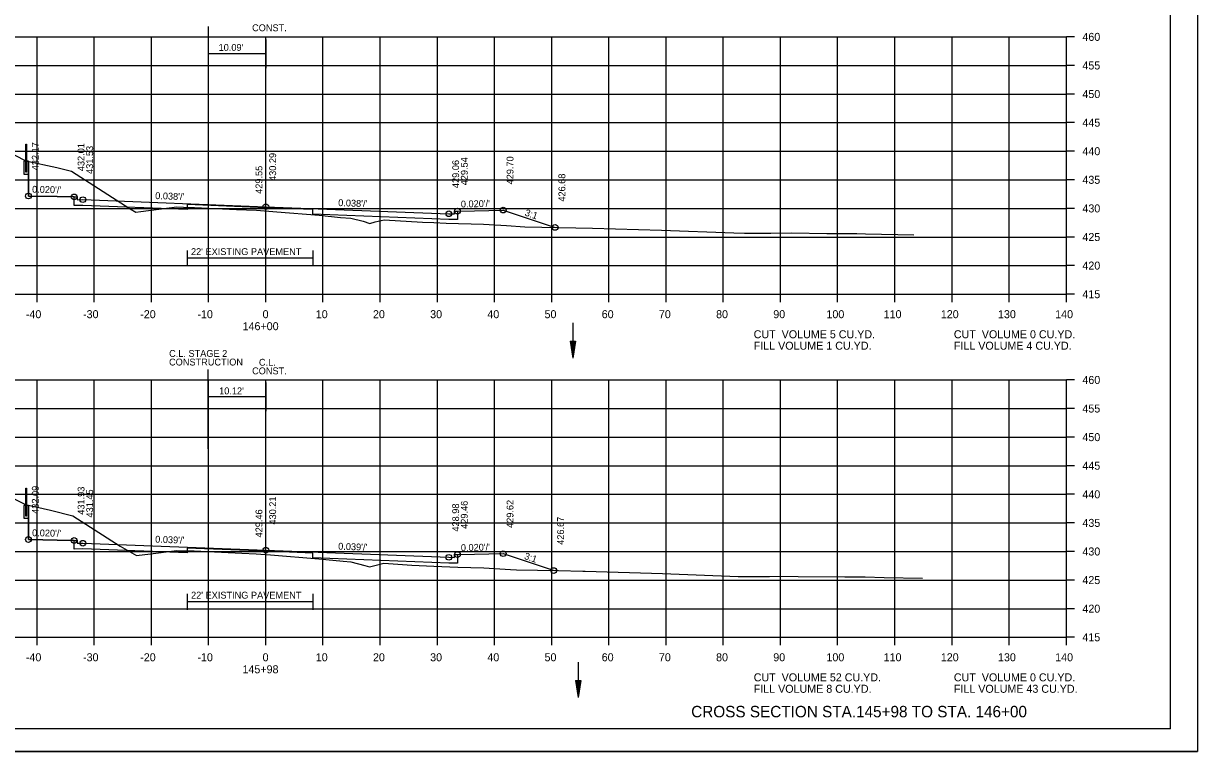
# Model space of a CAD drawing. Extents: x 1538688 to 1540766, y 656250 to 671912.
# Drawn here: x 1538815.8 to 1539021.1, y 663804.7 to 663932.1 of the extents above; entities that cross this region are included whole.
import ezdxf

# ---------------------------------------------------------------- set-up
doc = ezdxf.new("R2010")
doc.units = 0
for name, color, linetype in [('15', 7, 'Continuous'), ('18', 7, 'Continuous'), ('20', 7, 'Continuous'), ('22', 7, 'Continuous'), ('26', 7, 'Continuous'), ('29', 7, 'Continuous'), ('39', 7, 'Continuous'), ('41', 7, 'Continuous'), ('42', 7, 'Continuous'), ('7', 7, 'Continuous'), ('Borings', 7, 'Continuous'), ('Default', 7, 'Continuous'), ('Horizontal Alignment', 7, 'Continuous'), ('RipRap', 7, 'Continuous'), ('Wall Heights', 7, 'Continuous')]:
    doc.layers.add(name, color=color, linetype=linetype)

msp = doc.modelspace()

# ---------------------------------------------------------------- linework, layer by layer
at = {"layer": '15'}
for p, q in [((1538911.41, 663876.51), (1538911.86, 663873.51)), ((1538911.41, 663876.51), (1538912.31, 663876.51)), ((1538911.48, 663876.51), (1538911.86, 663874.01)), ((1538911.56, 663876.51), (1538911.86, 663874.53)), ((1538911.63, 663876.51), (1538911.86, 663875.03)), ((1538911.71, 663876.51), (1538911.86, 663875.54)), ((1538911.79, 663876.51), (1538911.86, 663876.04)), ((1538912.31, 663876.51), (1538911.86, 663873.51)), ((1538912, 663876.51), (1538911.86, 663875.54)), ((1538912.15, 663876.51), (1538911.86, 663874.53)), ((1538912.23, 663876.51), (1538911.86, 663874.01)), ((1538912.08, 663876.51), (1538911.86, 663875.03)), ((1538911.93, 663876.51), (1538911.86, 663876.04)), ((1538912.34, 663817.16), (1538912.79, 663814.16)), ((1538912.34, 663817.16), (1538913.24, 663817.16)), ((1538912.42, 663817.16), (1538912.79, 663814.66)), ((1538912.49, 663817.16), (1538912.79, 663815.17)), ((1538912.57, 663817.16), (1538912.79, 663815.67)), ((1538912.65, 663817.16), (1538912.79, 663816.18)), ((1538912.72, 663817.16), (1538912.79, 663816.68)), ((1538913.24, 663817.16), (1538912.79, 663814.16)), ((1538912.94, 663817.16), (1538912.79, 663816.18)), ((1538913.09, 663817.16), (1538912.79, 663815.17)), ((1538913.17, 663817.16), (1538912.79, 663814.66)), ((1538913.02, 663817.16), (1538912.79, 663815.67)), ((1538912.86, 663817.16), (1538912.79, 663816.68))]:
    msp.add_line(p, q, dxfattribs=at)
at = {"layer": '18'}
for points in [[(1538810.6, 663910.86), (1538816.24, 663908.05), (1538821.63, 663906.87), (1538824.2, 663906.23), (1538834.47, 663899.66), (1538835.47, 663899.08), (1538836.34, 663899.18), (1538842.62, 663899.97), (1538843.79, 663899.94), (1538845.73, 663899.89), (1538853.06, 663899.54), (1538856.54, 663899.38), (1538860.09, 663899.12), (1538867.49, 663898.54), (1538871.23, 663898.14), (1538873.06, 663897.99), (1538875.23, 663897.46), (1538876.38, 663897.1), (1538877.32, 663897.36), (1538878.9, 663897.74), (1538885.58, 663897.3), (1538887.57, 663897.22), (1538889.74, 663897.13), (1538896.25, 663896.93), (1538900.27, 663896.7), (1538903.49, 663896.5), (1538912.38, 663896.32), (1538915.31, 663896.25), (1538927.4, 663895.88), (1538940.05, 663895.41), (1538941.89, 663895.36), (1538946.51, 663895.39), (1538950.18, 663895.42), (1538956.29, 663895.33), (1538959.92, 663895.31), (1538961.52, 663895.3), (1538963.02, 663895.26), (1538971.49, 663895.11)], [(1538811.59, 663850.16), (1538816.15, 663847.9), (1538820.51, 663846.94), (1538824.42, 663845.97), (1538832.73, 663840.65), (1538835.56, 663839.01), (1538838.01, 663839.3), (1538842.61, 663839.88), (1538843.46, 663839.85), (1538845.67, 663839.8), (1538854.01, 663839.4), (1538856.48, 663839.29), (1538859, 663839.11), (1538867.43, 663838.45), (1538871.69, 663837.99), (1538873.03, 663837.89), (1538875.49, 663837.28), (1538876.32, 663837.02), (1538877, 663837.21), (1538878.8, 663837.64), (1538883.74, 663837.32), (1538887.58, 663837.16), (1538891.77, 663836.99), (1538896.32, 663836.85), (1538900.96, 663836.58), (1538902.02, 663836.51), (1538909.34, 663836.36), (1538913.64, 663836.27), (1538914, 663836.26), (1538927.55, 663835.85), (1538940.8, 663835.35), (1538942.91, 663835.34), (1538946.26, 663835.35), (1538948.13, 663835.37), (1538951.27, 663835.33), (1538959.43, 663835.28), (1538962.99, 663835.27), (1538966.3, 663835.17), (1538973.01, 663835.05)]]:
    msp.add_lwpolyline(points, dxfattribs=at)
at = {"layer": '20'}
for points in [[(1538816.67, 663901.88), (1538816.67, 663907.96), (1538816.67, 663901.88), (1538821.67, 663901.78), (1538824.67, 663901.72), (1538825.17, 663901.72), (1538825.18, 663901.22), (1538826.18, 663901.24), (1538858.18, 663900.01), (1538890.18, 663898.77), (1538891.18, 663898.75), (1538891.19, 663899.25), (1538891.69, 663899.25), (1538894.69, 663899.31), (1538899.69, 663899.41), (1538908.76, 663896.39)], [(1538816.67, 663847.78), (1538816.67, 663841.8), (1538821.67, 663841.7), (1538824.67, 663841.64), (1538825.17, 663841.64), (1538825.18, 663841.14), (1538826.18, 663841.16), (1538858.18, 663839.92), (1538890.18, 663838.69), (1538891.18, 663838.67), (1538891.19, 663839.17), (1538891.69, 663839.17), (1538894.69, 663839.23), (1538899.69, 663839.33), (1538908.58, 663836.37)]]:
    msp.add_lwpolyline(points, dxfattribs=at)
at = {"layer": '22'}
for p, q in [((1538718.18, 663929.71), (1538998.18, 663929.71)), ((1538818.18, 663884.71), (1538818.18, 663929.71)), ((1538828.18, 663884.71), (1538828.18, 663929.71)), ((1538838.18, 663884.71), (1538838.18, 663929.71)), ((1538848.18, 663884.71), (1538848.18, 663929.71)), ((1538858.18, 663884.71), (1538858.18, 663929.71)), ((1538868.18, 663884.71), (1538868.18, 663929.71)), ((1538878.18, 663884.71), (1538878.18, 663929.71)), ((1538888.18, 663884.71), (1538888.18, 663929.71)), ((1538898.18, 663884.71), (1538898.18, 663929.71)), ((1538908.18, 663884.71), (1538908.18, 663929.71)), ((1538918.18, 663884.71), (1538918.18, 663929.71)), ((1538928.18, 663884.71), (1538928.18, 663929.71)), ((1538938.18, 663884.71), (1538938.18, 663929.71)), ((1538948.18, 663884.71), (1538948.18, 663929.71)), ((1538958.18, 663884.71), (1538958.18, 663929.71)), ((1538968.18, 663884.71), (1538968.18, 663929.71)), ((1538978.18, 663884.71), (1538978.18, 663929.71)), ((1538988.18, 663884.71), (1538988.18, 663929.71)), ((1538998.18, 663884.71), (1538998.18, 663929.71)), ((1538718.18, 663924.71), (1538998.18, 663924.71)), ((1538718.18, 663919.71), (1538998.18, 663919.71)), ((1538718.18, 663914.71), (1538998.18, 663914.71)), ((1538718.18, 663909.71), (1538998.18, 663909.71)), ((1538718.18, 663904.71), (1538998.18, 663904.71)), ((1538718.18, 663899.71), (1538998.18, 663899.71)), ((1538718.18, 663894.71), (1538998.18, 663894.71)), ((1538718.18, 663889.71), (1538998.18, 663889.71)), ((1538718.18, 663884.71), (1538998.18, 663884.71)), ((1538718.18, 663869.71), (1538998.18, 663869.71)), ((1538818.18, 663824.71), (1538818.18, 663869.71)), ((1538828.18, 663824.71), (1538828.18, 663869.71)), ((1538838.18, 663824.71), (1538838.18, 663869.71)), ((1538848.18, 663824.71), (1538848.18, 663869.71)), ((1538858.18, 663824.71), (1538858.18, 663869.71)), ((1538868.18, 663824.71), (1538868.18, 663869.71)), ((1538878.18, 663824.71), (1538878.18, 663869.71)), ((1538888.18, 663824.71), (1538888.18, 663869.71)), ((1538898.18, 663824.71), (1538898.18, 663869.71)), ((1538908.18, 663824.71), (1538908.18, 663869.71)), ((1538918.18, 663824.71), (1538918.18, 663869.71)), ((1538928.18, 663824.71), (1538928.18, 663869.71)), ((1538938.18, 663824.71), (1538938.18, 663869.71)), ((1538948.18, 663824.71), (1538948.18, 663869.71)), ((1538958.18, 663824.71), (1538958.18, 663869.71)), ((1538968.18, 663824.71), (1538968.18, 663869.71)), ((1538978.18, 663824.71), (1538978.18, 663869.71)), ((1538988.18, 663824.71), (1538988.18, 663869.71)), ((1538998.18, 663824.71), (1538998.18, 663869.71)), ((1538718.18, 663864.71), (1538998.18, 663864.71)), ((1538718.18, 663859.71), (1538998.18, 663859.71)), ((1538718.18, 663854.71), (1538998.18, 663854.71)), ((1538718.18, 663849.71), (1538998.18, 663849.71)), ((1538718.18, 663844.71), (1538998.18, 663844.71)), ((1538718.18, 663839.71), (1538998.18, 663839.71)), ((1538718.18, 663834.71), (1538998.18, 663834.71)), ((1538718.18, 663829.71), (1538998.18, 663829.71)), ((1538718.18, 663824.71), (1538998.18, 663824.71))]:
    msp.add_line(p, q, dxfattribs=at)
at = {"layer": '26'}
msp.add_line((1538687.78, 663804.73), (1539021.11, 663804.73), dxfattribs=at)
msp.add_lwpolyline([(1538687.77, 664018.06), (1539021.11, 664018.06), (1539021.11, 663804.73), (1538687.77, 663804.73)], close=True, dxfattribs=at)
for centre in [(1538816.67, 663901.88), (1538824.67, 663901.72), (1538826.18, 663901.24), (1538858.18, 663900.01), (1538890.18, 663898.77), (1538891.69, 663899.25), (1538899.69, 663899.41), (1538908.76, 663896.39), (1538816.67, 663841.8), (1538824.67, 663841.64), (1538826.18, 663841.16), (1538858.18, 663839.92), (1538890.18, 663838.69), (1538891.69, 663839.17), (1538899.69, 663839.33), (1538908.53, 663836.38)]:
    msp.add_circle(centre, 0.5, dxfattribs=at)
at = {"layer": '29'}
for points in [[(1538824.67, 663901.72), (1538821.67, 663901.78), (1538816.67, 663901.88), (1538816.67, 663907.96)], [(1538824.67, 663841.64), (1538821.67, 663841.7), (1538816.67, 663841.8), (1538816.67, 663847.78)]]:
    msp.add_lwpolyline(points, dxfattribs=at)
at = {"layer": '39'}
for p, q in [((1538911.86, 663879.7), (1538911.86, 663873.51)), ((1538912.79, 663820.34), (1538912.79, 663814.16))]:
    msp.add_line(p, q, dxfattribs=at)
at = {"layer": '41'}
for points in [[(1538816.33, 663910.95), (1538816.33, 663906.04), (1538816.21, 663906.04), (1538816.21, 663910.95), (1538816.33, 663910.95)], [(1538816.21, 663907.96), (1538815.88, 663907.96), (1538815.88, 663905.71), (1538816.67, 663905.71), (1538816.67, 663907.96), (1538816.33, 663907.96)], [(1538816.34, 663850.78), (1538816.34, 663845.86), (1538816.21, 663845.86), (1538816.21, 663850.78), (1538816.34, 663850.78)], [(1538816.21, 663847.78), (1538815.88, 663847.78), (1538815.88, 663845.53), (1538816.67, 663845.53), (1538816.67, 663847.78), (1538816.34, 663847.78)]]:
    msp.add_lwpolyline(points, dxfattribs=at)
at = {"layer": '7'}
for p, q in [((1538844.4, 663892.36), (1538844.4, 663889.61)), ((1538866.4, 663890.99), (1538844.4, 663890.99)), ((1538866.4, 663892.36), (1538866.4, 663889.61)), ((1538844.41, 663832.28), (1538844.41, 663829.53)), ((1538866.41, 663830.91), (1538844.41, 663830.91)), ((1538866.41, 663832.28), (1538866.41, 663829.53))]:
    msp.add_line(p, q, dxfattribs=at)
at = {"layer": 'Borings'}
for p, q in [((1538998.18, 663884.71), (1538998.18, 663929.71)), ((1538999.58, 663929.71), (1538998.18, 663929.71)), ((1538999.58, 663924.71), (1538998.18, 663924.71)), ((1538999.58, 663919.71), (1538998.18, 663919.71)), ((1538999.58, 663914.71), (1538998.18, 663914.71)), ((1538999.58, 663909.71), (1538998.18, 663909.71)), ((1538999.58, 663904.71), (1538998.18, 663904.71)), ((1538999.58, 663899.71), (1538998.18, 663899.71)), ((1538999.58, 663894.71), (1538998.18, 663894.71)), ((1538999.58, 663889.71), (1538998.18, 663889.71)), ((1538718.18, 663884.71), (1538998.18, 663884.71)), ((1538818.18, 663883.31), (1538818.18, 663884.71)), ((1538828.18, 663883.31), (1538828.18, 663884.71)), ((1538838.18, 663883.31), (1538838.18, 663884.71)), ((1538848.18, 663883.31), (1538848.18, 663884.71)), ((1538858.18, 663883.31), (1538858.18, 663884.71)), ((1538868.18, 663883.31), (1538868.18, 663884.71)), ((1538878.18, 663883.31), (1538878.18, 663884.71)), ((1538888.18, 663883.31), (1538888.18, 663884.71)), ((1538898.18, 663883.31), (1538898.18, 663884.71)), ((1538908.18, 663883.31), (1538908.18, 663884.71)), ((1538918.18, 663883.31), (1538918.18, 663884.71)), ((1538928.18, 663883.31), (1538928.18, 663884.71)), ((1538938.18, 663883.31), (1538938.18, 663884.71)), ((1538948.18, 663883.31), (1538948.18, 663884.71)), ((1538958.18, 663883.31), (1538958.18, 663884.71)), ((1538968.18, 663883.31), (1538968.18, 663884.71)), ((1538978.18, 663883.31), (1538978.18, 663884.71)), ((1538988.18, 663883.31), (1538988.18, 663884.71)), ((1538998.18, 663883.31), (1538998.18, 663884.71)), ((1538999.58, 663884.71), (1538998.18, 663884.71)), ((1538998.18, 663824.71), (1538998.18, 663869.71)), ((1538999.58, 663869.71), (1538998.18, 663869.71)), ((1538999.58, 663864.71), (1538998.18, 663864.71)), ((1538999.58, 663859.71), (1538998.18, 663859.71)), ((1538999.58, 663854.71), (1538998.18, 663854.71)), ((1538999.58, 663849.71), (1538998.18, 663849.71)), ((1538999.58, 663844.71), (1538998.18, 663844.71)), ((1538999.58, 663839.71), (1538998.18, 663839.71)), ((1538999.58, 663834.71), (1538998.18, 663834.71)), ((1538999.58, 663829.71), (1538998.18, 663829.71)), ((1538718.18, 663824.71), (1538998.18, 663824.71)), ((1538818.18, 663823.31), (1538818.18, 663824.71)), ((1538828.18, 663823.31), (1538828.18, 663824.71)), ((1538838.18, 663823.31), (1538838.18, 663824.71)), ((1538848.18, 663823.31), (1538848.18, 663824.71)), ((1538858.18, 663823.31), (1538858.18, 663824.71)), ((1538868.18, 663823.31), (1538868.18, 663824.71)), ((1538878.18, 663823.31), (1538878.18, 663824.71)), ((1538888.18, 663823.31), (1538888.18, 663824.71)), ((1538898.18, 663823.31), (1538898.18, 663824.71)), ((1538908.18, 663823.31), (1538908.18, 663824.71)), ((1538918.18, 663823.31), (1538918.18, 663824.71)), ((1538928.18, 663823.31), (1538928.18, 663824.71)), ((1538938.18, 663823.31), (1538938.18, 663824.71)), ((1538948.18, 663823.31), (1538948.18, 663824.71)), ((1538958.18, 663823.31), (1538958.18, 663824.71)), ((1538968.18, 663823.31), (1538968.18, 663824.71)), ((1538978.18, 663823.31), (1538978.18, 663824.71)), ((1538988.18, 663823.31), (1538988.18, 663824.71)), ((1538998.18, 663823.31), (1538998.18, 663824.71)), ((1538999.58, 663824.71), (1538998.18, 663824.71))]:
    msp.add_line(p, q, dxfattribs=at)
at = {"layer": 'Default'}
for p, q in [((1538848.09, 663931.55), (1538848.09, 663917.64)), ((1538858.18, 663929.25), (1538858.18, 663924.25)), ((1538858.18, 663926.75), (1538848.09, 663926.75)), ((1538848.06, 663871.55), (1538848.06, 663857.64)), ((1538858.18, 663869.25), (1538858.18, 663864.25)), ((1538858.18, 663866.75), (1538848.06, 663866.75))]:
    msp.add_line(p, q, dxfattribs=at)
at = {"layer": 'RipRap'}
for q in [(1539016.36, 664014.17), (1538700.18, 663808.71)]:
    msp.add_line((1539016.36, 663808.71), q, dxfattribs=at)
at = {"layer": 'Wall Heights'}
for points in [[(1538891.69, 663899.25), (1538891.69, 663897.75), (1538890.18, 663897.77), (1538866.41, 663898.69), (1538866.41, 663899.52), (1538858.18, 663899.84), (1538844.41, 663900.37), (1538844.41, 663899.54), (1538826.18, 663900.24), (1538824.67, 663900.22), (1538824.67, 663901.72)], [(1538891.69, 663839.17), (1538891.69, 663837.67), (1538890.18, 663837.69), (1538866.41, 663838.61), (1538866.41, 663839.44), (1538858.18, 663839.76), (1538844.41, 663840.29), (1538844.41, 663839.46), (1538826.18, 663840.16), (1538824.67, 663840.14), (1538824.67, 663841.64)]]:
    msp.add_lwpolyline(points, dxfattribs=at)

# ---------------------------------------------------------------- texts
at = {"layer": '15'}
msp.add_text('CROSS SECTION STA.145+98 TO STA. 146+00', height=2, dxfattribs=at).set_placement((1538932.57, 663810.71))
at = {"layer": '41'}
for s, p in [('432.17', (1538818.47, 663906.38)), ('432.01', (1538826.47, 663906.22)), ('431.53', (1538827.98, 663905.74)), ('430.29', (1538859.98, 663904.51)), ('429.55', (1538857.58, 663902.26)), ('429.06', (1538891.98, 663903.27)), ('429.54', (1538893.49, 663903.75)), ('429.70', (1538901.49, 663903.91)), ('426.68', (1538910.56, 663900.89)), ('432.09', (1538818.47, 663846.3)), ('431.93', (1538826.47, 663846.14)), ('431.45', (1538827.98, 663845.66)), ('430.21', (1538859.98, 663844.42)), ('428.98', (1538891.98, 663843.19)), ('429.46', (1538893.49, 663843.67)), ('429.62', (1538901.49, 663843.83)), ('429.46', (1538857.58, 663842.17)), ('426.67', (1538910.33, 663840.88))]:
    msp.add_text(s, height=1.2, rotation=90, dxfattribs=at).set_placement(p)
at = {"layer": '42'}
for s, rotation, p in [("0.020'/'", 358.8542, (1538817.3, 663902.46)), ("0.038'/'", 357.7979, (1538838.82, 663901.35)), ("0.038'/'", 357.7979, (1538870.82, 663900.12)), ("0.020'/'", 1.1458, (1538892.3, 663899.87)), ('3:1', 341.5651, (1538903.38, 663898.48)), ("0.020'/'", 358.8542, (1538817.3, 663842.39)), ("0.039'/'", 357.7894, (1538838.82, 663841.27)), ("0.039'/'", 357.7894, (1538870.82, 663840.04)), ("0.020'/'", 1.1458, (1538892.3, 663839.78)), ('3:1', 341.5651, (1538903.27, 663838.43))]:
    msp.add_text(s, height=1.2, rotation=rotation, dxfattribs=at).set_placement(p)
at = {"layer": '7'}
for p in [(1538845.1, 663891.55), (1538845.11, 663831.47)]:
    msp.add_text("22' EXISTING PAVEMENT", height=1.2, dxfattribs=at).set_placement(p)
at = {"layer": 'Default'}
for s, p in [('CONST.', (1538855.78, 663930.7)), ("10.09'", (1538849.92, 663927.26)), ('C.L. STAGE 2', (1538841.27, 663873.74)), ('CONSTRUCTION', (1538841.26, 663872.24)), ('C.L.', (1538856.98, 663872.2)), ('CONST.', (1538855.78, 663870.7)), ("10.12'", (1538850.02, 663867.2))]:
    msp.add_text(s, height=1.2, dxfattribs=at).set_placement(p)
at = {"layer": 'Horizontal Alignment'}
for s, p in [('460', (1539000.98, 663929.01)), ('455', (1539000.98, 663924.01)), ('450', (1539000.98, 663919.01)), ('445', (1539000.98, 663914.01)), ('440', (1539000.98, 663909.01)), ('435', (1539000.98, 663904.01)), ('430', (1539000.98, 663899.01)), ('425', (1539000.98, 663894.01)), ('420', (1539000.98, 663889.01)), ('415', (1539000.98, 663884.01)), ('-40', (1538816.22, 663880.51)), ('-30', (1538826.22, 663880.51)), ('-20', (1538836.22, 663880.51)), ('-10', (1538846.22, 663880.51)), ('0', (1538857.62, 663880.51)), ('10', (1538866.92, 663880.51)), ('20', (1538876.92, 663880.51)), ('30', (1538886.92, 663880.51)), ('40', (1538896.92, 663880.51)), ('50', (1538906.92, 663880.51)), ('60', (1538916.92, 663880.51)), ('70', (1538926.92, 663880.51)), ('80', (1538936.92, 663880.51)), ('90', (1538946.92, 663880.51)), ('100', (1538956.22, 663880.51)), ('110', (1538966.22, 663880.51)), ('120', (1538976.22, 663880.51)), ('130', (1538986.22, 663880.51)), ('140', (1538996.22, 663880.51)), ('146+00', (1538854.12, 663878.41)), ('CUT  VOLUME 5 CU.YD.', (1538943.5, 663877)), ('CUT  VOLUME 0 CU.YD.', (1538978.5, 663877)), ('FILL VOLUME 1 CU.YD.', (1538943.5, 663875)), ('FILL VOLUME 4 CU.YD.', (1538978.5, 663875)), ('460', (1539000.98, 663869.01)), ('455', (1539000.98, 663864.01)), ('450', (1539000.98, 663859.01)), ('445', (1539000.98, 663854.01)), ('440', (1539000.98, 663849.01)), ('435', (1539000.98, 663844.01)), ('430', (1539000.98, 663839.01)), ('425', (1539000.98, 663834.01)), ('420', (1539000.98, 663829.01)), ('415', (1539000.98, 663824.01)), ('-40', (1538816.22, 663820.51)), ('-30', (1538826.22, 663820.51)), ('-20', (1538836.22, 663820.51)), ('-10', (1538846.22, 663820.51)), ('0', (1538857.62, 663820.51)), ('10', (1538866.92, 663820.51)), ('20', (1538876.92, 663820.51)), ('30', (1538886.92, 663820.51)), ('40', (1538896.92, 663820.51)), ('50', (1538906.92, 663820.51)), ('60', (1538916.92, 663820.51)), ('70', (1538926.92, 663820.51)), ('80', (1538936.92, 663820.51)), ('90', (1538946.92, 663820.51)), ('100', (1538956.22, 663820.51)), ('110', (1538966.22, 663820.51)), ('120', (1538976.22, 663820.51)), ('130', (1538986.22, 663820.51)), ('140', (1538996.22, 663820.51)), ('145+98', (1538854.1, 663818.41)), ('CUT  VOLUME 52 CU.YD.', (1538943.5, 663817)), ('CUT  VOLUME 0 CU.YD.', (1538978.5, 663817)), ('FILL VOLUME 8 CU.YD.', (1538943.5, 663815)), ('FILL VOLUME 43 CU.YD.', (1538978.5, 663815))]:
    msp.add_text(s, height=1.4, dxfattribs=at).set_placement(p)

doc.saveas('drawing.dxf')
